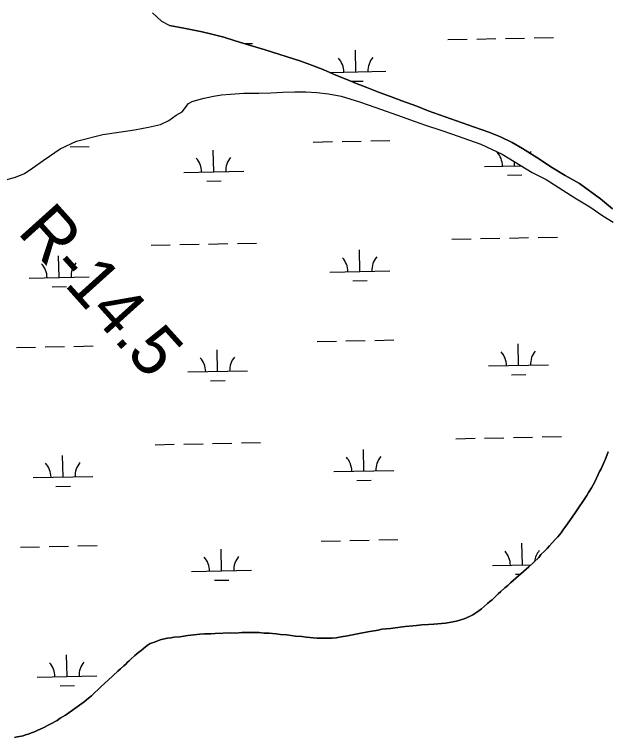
# Model space of a CAD drawing. Extents: x 3989314 to 4027622, y 243956 to 270014.
# Drawn here: x 4017404 to 4018394, y 263703 to 264908 of the extents above; entities that cross this region are included whole.
import ezdxf

# ---------------------------------------------------------------- set-up
doc = ezdxf.new("R2010")
doc.units = 0
for name, color, linetype in [('V-RIVR-EDGE', 7, 'Continuous'), ('V-RIVR-RANG-IDEN', 7, 'Continuous'), ('V-WETL-SWMP', 7, 'Continuous')]:
    doc.layers.add(name, color=color, linetype=linetype)

msp = doc.modelspace()

# ---------------------------------------------------------------- linework, layer by layer
at = {"layer": 'V-RIVR-EDGE'}
msp.add_line((4017684.1, 264746.1), (4017694.9, 264759.8), dxfattribs=at)
for points in [[(4017662.7, 264889.9), (4017650.1, 264896.3), (4017634.8, 264910.7)], [(4017662.7, 264889.9), (4017687.1, 264885.3), (4017717.7, 264879.2), (4017733.8, 264875.4), (4017753.5, 264870.2), (4017772.4, 264864.2), (4017798.3, 264856.5), (4017822.6, 264849.1), (4017882.2, 264830.5), (4017901.8, 264823.1), (4017920.3, 264815.8), (4017940.5, 264807.2), (4017958.8, 264799.9), (4017973, 264793.6), (4017992, 264786.5), (4018011.7, 264778.8), (4018031.9, 264771.4), (4018050.6, 264764.1), (4018075.4, 264755.3), (4018094.6, 264747.4), (4018141.7, 264730.6), (4018170, 264721), (4018195.7, 264711.8), (4018215.4, 264703.9), (4018234.8, 264694.7), (4018251.7, 264684.9), (4018275.7, 264669.9), (4018302, 264652.6), (4018322.9, 264639.9), (4018346.7, 264626.2), (4018381.8, 264601), (4018401.8, 264583.9)], [(4017694.9, 264759.8), (4017700.5, 264762.9), (4017710.5, 264766.1), (4017720.9, 264768.7), (4017736.6, 264772), (4017749.8, 264774.1), (4017764.7, 264775.5), (4017787, 264777.2), (4017811.8, 264777.2), (4017832.2, 264777.5), (4017852.1, 264778.5), (4017872.1, 264779.4), (4017890.2, 264778.9), (4017909, 264778.1), (4017928.1, 264776.1), (4017949.5, 264771.8), (4017979.8, 264762.3), (4018007.2, 264753.2), (4018051.2, 264737.3), (4018071.4, 264730.2), (4018089.8, 264723.4), (4018115.5, 264715.4), (4018135.2, 264708.4), (4018161.8, 264699.4), (4018182.2, 264692.2), (4018218.2, 264675.5), (4018267.8, 264644.8), (4018291.6, 264633.2), (4018339.2, 264602.5), (4018364.4, 264587.6), (4018386, 264572.6), (4018402.9, 264561.9)], [(4017463, 264672.1), (4017480.3, 264684.2), (4017507.9, 264697.2), (4017551.9, 264708.2), (4017578.4, 264711.7), (4017604.5, 264715.9), (4017628, 264720.4), (4017648.2, 264724.9), (4017661.6, 264731.3), (4017674.3, 264740), (4017684.1, 264746.1)], [(4017389.7, 264632.6), (4017405.8, 264637), (4017421, 264643.2), (4017435.2, 264652.5), (4017452.3, 264664.7), (4017463, 264672.1)], [(4017858.5, 263873.8), (4017873.3, 263871.9), (4017884, 263871.2), (4017891.2, 263870.3), (4017908.7, 263868.7), (4017920.9, 263868.4), (4017928.9, 263868.6), (4017934.3, 263868.5), (4017940.8, 263869.1), (4017949.2, 263870.8), (4017959.9, 263872.1), (4017973.7, 263875.2), (4017979.4, 263876.2), (4017994, 263879.3), (4018010.8, 263881.9), (4018017.3, 263883.3), (4018024.2, 263884.3), (4018031.5, 263884.8), (4018051.4, 263887.4), (4018056, 263887.7), (4018069, 263889.3), (4018075.1, 263889.5), (4018083.9, 263890.8), (4018095.3, 263891.3), (4018104.1, 263891.9), (4018123.6, 263893.7), (4018133.1, 263895), (4018141.2, 263896.7), (4018145.4, 263898.1), (4018148.9, 263898.8), (4018154.6, 263900.6), (4018158.5, 263902.4), (4018164.6, 263904.9), (4018168.9, 263907.1), (4018179, 263914.1), (4018183.2, 263917.4), (4018193.4, 263926.3), (4018197.6, 263929.7), (4018201.1, 263932.6), (4018211.3, 263942.3), (4018215.6, 263946), (4018222.2, 263952.3), (4018227.3, 263956.4), (4018231.9, 263960.8), (4018262.3, 263987.2), (4018279.1, 264003.2), (4018282.6, 264007.7), (4018288.5, 264013.6), (4018292.8, 264017.7), (4018297.1, 264022.2), (4018306.5, 264033), (4018310.8, 264037.5), (4018316.3, 264044.2), (4018319.4, 264048.7), (4018322.6, 264052.8), (4018326.9, 264059.2), (4018340, 264077.6), (4018359, 264106.1), (4018361.7, 264111.4), (4018366.9, 264118.9), (4018372.5, 264129), (4018378.1, 264141.5), (4018380.1, 264146.4), (4018382.9, 264150.9), (4018384.5, 264154.7), (4018386.9, 264159.6), (4018391, 264168.6), (4018395, 264179.2)], [(4017404.2, 263702.8), (4017408.8, 263703.9), (4017413, 263704.5), (4017418.7, 263705.9), (4017423, 263707.3), (4017427.2, 263708.4), (4017434.5, 263711.3), (4017438.7, 263712.7), (4017443.4, 263715.2), (4017451.1, 263718.5), (4017475.4, 263731.2), (4017480.4, 263734.9), (4017489.3, 263740.1), (4017495.1, 263744.1), (4017501.3, 263748.2), (4017520.4, 263762.2), (4017527.8, 263768.5), (4017532.8, 263772.6), (4017548.8, 263787.8), (4017560.9, 263798.2), (4017576.9, 263813.4), (4017581.1, 263817.1), (4017586.6, 263822.4), (4017590.1, 263825.3), (4017592.9, 263828.3), (4017595.6, 263830.5), (4017597.9, 263833.1), (4017605.3, 263839.4), (4017608.1, 263842), (4017612.3, 263845.8), (4017615.1, 263847.6), (4017622.8, 263854.3), (4017625.9, 263856.5), (4017630.6, 263859.4), (4017634.1, 263860.9), (4017637.9, 263861.9), (4017647.5, 263865.5), (4017652.1, 263866.9), (4017659.4, 263868.3), (4017665.1, 263868.9), (4017670.9, 263869.9), (4017680.4, 263870.8), (4017693.8, 263872.8), (4017713.3, 263875), (4017721.3, 263875.5), (4017732, 263875.7), (4017739.3, 263876.2), (4017765.2, 263877.1), (4017772.8, 263877), (4017783.5, 263877.9), (4017791.5, 263878), (4017800.3, 263877.8), (4017812.5, 263877.9), (4017820.9, 263877), (4017829.2, 263876.8), (4017841, 263875.7), (4017848.3, 263874.8), (4017858.5, 263873.8)]]:
    msp.add_lwpolyline(points, dxfattribs=at)
at = {"layer": 'V-WETL-SWMP'}
for p, q in [((4018127.4, 264866.2), (4018159.4, 264866.9)), ((4018175.4, 264867.2), (4018207.4, 264867.8)), ((4018223.4, 264868.1), (4018255.4, 264868.8)), ((4018271.4, 264869.1), (4018303.4, 264869.7)), ((4017788.4, 264859.5), (4017801.6, 264859.7)), ((4017973.9, 264812.4), (4017973.2, 264848.4)), ((4017930.3, 264811.5), (4018023.9, 264813.4)), ((4017965.7, 264796.8), (4017986.2, 264797.2)), ((4017902.8, 264695.5), (4017934.8, 264696.2)), ((4017950.8, 264696.5), (4017982.8, 264697.1)), ((4017998.8, 264697.4), (4018030.8, 264698.1)), ((4017497, 264687.4), (4017529, 264688.1)), ((4017736.7, 264645.8), (4017736, 264681.8)), ((4018238.5, 264655.8), (4018238.3, 264663.1)), ((4017686.7, 264644.8), (4017786.7, 264646.8)), ((4018188.5, 264654.8), (4018249.8, 264656)), ((4018226.8, 264640.1), (4018250.8, 264640.6)), ((4017725, 264630.1), (4017749, 264630.6)), ((4018278, 264536.5), (4018310, 264537.1)), ((4017680.2, 264524.6), (4017712.2, 264525.2)), ((4017728.2, 264525.5), (4017760.2, 264526.2)), ((4017776.2, 264526.5), (4017808.2, 264527.1)), ((4018134.1, 264533.6), (4018166.1, 264534.2)), ((4018182, 264534.6), (4018214, 264535.2)), ((4018230, 264535.5), (4018262, 264536.2)), ((4017632.2, 264523.6), (4017664.2, 264524.2)), ((4017980.5, 264479.8), (4017979.8, 264515.8)), ((4017478.7, 264469.8), (4017478, 264505.8)), ((4017930.5, 264478.8), (4018030.5, 264480.8)), ((4017428.7, 264468.8), (4017528.7, 264470.8)), ((4017968.8, 264464.1), (4017992.8, 264464.6)), ((4017467, 264454.1), (4017491, 264454.6)), ((4017909.4, 264362.9), (4017941.4, 264363.6)), ((4017957.4, 264363.9), (4017989.4, 264364.5)), ((4018005.4, 264364.8), (4018037.4, 264365.5)), ((4018245.1, 264323.2), (4018244.4, 264359.2)), ((4017407.6, 264352.9), (4017439.6, 264353.6)), ((4017455.6, 264353.9), (4017487.6, 264354.5)), ((4017503.6, 264354.8), (4017535.6, 264355.5)), ((4017743.3, 264313.2), (4017742.6, 264349.2)), ((4018195.1, 264322.2), (4018295.1, 264324.2)), ((4017693.3, 264312.2), (4017793.3, 264314.2)), ((4018233.4, 264307.5), (4018257.4, 264308)), ((4017731.6, 264297.5), (4017755.6, 264298)), ((4018140.7, 264201), (4018172.7, 264201.6)), ((4018188.7, 264202), (4018220.7, 264202.6)), ((4018236.7, 264202.9), (4018268.7, 264203.5)), ((4018284.7, 264203.9), (4018316.7, 264204.5)), ((4017638.9, 264191), (4017670.9, 264191.6)), ((4017686.9, 264192), (4017718.9, 264192.6)), ((4017734.9, 264192.9), (4017766.9, 264193.5)), ((4017782.8, 264193.9), (4017814.8, 264194.5)), ((4017987.1, 264147.2), (4017986.4, 264183.2)), ((4017485.3, 264137.2), (4017484.6, 264173.2)), ((4017937.1, 264146.2), (4018037.1, 264148.2)), ((4017435.3, 264136.2), (4017535.3, 264138.2)), ((4017975.4, 264131.5), (4017999.4, 264132)), ((4017473.6, 264121.5), (4017497.6, 264122)), ((4017916, 264030.3), (4017948, 264030.9)), ((4017964, 264031.3), (4017996, 264031.9)), ((4018012, 264032.2), (4018044, 264032.9)), ((4017414.2, 264020.3), (4017446.2, 264020.9)), ((4017462.2, 264021.3), (4017494.2, 264021.9)), ((4017510.2, 264022.2), (4017542.2, 264022.9)), ((4018251.7, 263990.6), (4018251, 264026.6)), ((4017749.9, 263980.6), (4017749.2, 264016.6)), ((4018201.8, 263989.6), (4018266.2, 263990.8)), ((4017699.9, 263979.6), (4017799.9, 263981.6)), ((4018240.1, 263974.9), (4018248.3, 263975.1)), ((4017738.2, 263964.9), (4017762.2, 263965.4)), ((4017492, 263804.6), (4017491.2, 263840.6)), ((4017442, 263803.6), (4017541.9, 263805.6)), ((4017480.3, 263788.9), (4017504.3, 263789.4))]:
    msp.add_line(p, q, dxfattribs=at)
for points in [[(4017662.7, 264889.9), (4017650.1, 264896.3), (4017634.8, 264910.7)], [(4018215.4, 264703.9), (4018195.7, 264711.8), (4018170, 264721), (4018141.7, 264730.6), (4018094.6, 264747.4), (4018075.4, 264755.3), (4018050.6, 264764.1), (4018031.9, 264771.4), (4018011.7, 264778.8), (4017992, 264786.5), (4017973, 264793.6), (4017958.8, 264799.9), (4017940.5, 264807.2), (4017920.3, 264815.8), (4017901.8, 264823.1), (4017882.2, 264830.5), (4017822.6, 264849.1), (4017798.3, 264856.5), (4017772.4, 264864.2), (4017753.5, 264870.2), (4017733.8, 264875.4), (4017717.7, 264879.2), (4017687.1, 264885.3), (4017662.7, 264889.9)], [(4017389.7, 264632.6), (4017405.8, 264637), (4017421, 264643.2), (4017435.2, 264652.5), (4017452.3, 264664.7), (4017463, 264672.1), (4017480.3, 264684.2), (4017507.9, 264697.2), (4017551.9, 264708.2), (4017578.4, 264711.7), (4017604.5, 264715.9), (4017628, 264720.4), (4017648.2, 264724.9), (4017661.6, 264731.3), (4017674.3, 264740), (4017684.1, 264746.1), (4017694.9, 264759.8), (4017700.5, 264762.9), (4017710.5, 264766.1), (4017720.9, 264768.7), (4017736.6, 264772), (4017749.8, 264774.1), (4017764.7, 264775.5), (4017787, 264777.2), (4017811.8, 264777.2), (4017832.2, 264777.5), (4017852.1, 264778.5), (4017872.1, 264779.4), (4017890.2, 264778.9), (4017909, 264778.1), (4017928.1, 264776.1), (4017949.5, 264771.8), (4017979.8, 264762.3), (4018007.2, 264753.2), (4018051.2, 264737.3), (4018071.4, 264730.2), (4018089.8, 264723.4), (4018115.5, 264715.4), (4018135.2, 264708.4), (4018161.8, 264699.4), (4018182.2, 264692.2), (4018218.2, 264675.5), (4018267.8, 264644.8), (4018291.6, 264633.2), (4018339.2, 264602.5), (4018364.4, 264587.6), (4018386, 264572.6), (4018402.9, 264561.9)], [(4018401.8, 264583.9), (4018381.8, 264601), (4018346.7, 264626.2), (4018322.9, 264639.9), (4018302, 264652.6), (4018275.7, 264669.9), (4018251.7, 264684.9), (4018234.8, 264694.7), (4018215.4, 264703.9)], [(4018395, 264179.2), (4018391, 264168.6), (4018386.9, 264159.6), (4018384.5, 264154.7), (4018382.9, 264150.9)], [(4018382.9, 264150.9), (4018380.1, 264146.4), (4018378.1, 264141.5), (4018372.5, 264129), (4018366.9, 264118.9), (4018361.7, 264111.4), (4018359, 264106.1), (4018340, 264077.6), (4018326.9, 264059.2), (4018322.6, 264052.8), (4018319.4, 264048.7), (4018316.3, 264044.2), (4018310.8, 264037.5), (4018306.5, 264033), (4018297.1, 264022.2), (4018292.8, 264017.7), (4018288.5, 264013.6), (4018282.6, 264007.7), (4018279.1, 264003.2), (4018262.3, 263987.2), (4018231.9, 263960.8), (4018227.3, 263956.4), (4018222.2, 263952.3), (4018215.6, 263946), (4018211.3, 263942.3), (4018201.1, 263932.6), (4018197.6, 263929.7), (4018193.4, 263926.3), (4018183.2, 263917.4), (4018179, 263914.1), (4018168.9, 263907.1), (4018164.6, 263904.9), (4018158.5, 263902.4), (4018154.6, 263900.6), (4018148.9, 263898.8), (4018145.4, 263898.1), (4018141.2, 263896.7), (4018133.1, 263895), (4018123.6, 263893.7), (4018104.1, 263891.9), (4018095.3, 263891.3), (4018083.9, 263890.8), (4018075.1, 263889.5), (4018069, 263889.3), (4018056, 263887.7), (4018051.4, 263887.4), (4018031.5, 263884.8), (4018024.2, 263884.3), (4018017.3, 263883.3), (4018010.8, 263881.9), (4017994, 263879.3), (4017979.4, 263876.2), (4017973.7, 263875.2), (4017959.9, 263872.1), (4017949.2, 263870.8), (4017940.8, 263869.1), (4017934.3, 263868.5), (4017928.9, 263868.6), (4017920.9, 263868.4), (4017908.7, 263868.7), (4017891.2, 263870.3), (4017884, 263871.2), (4017873.3, 263871.9), (4017858.5, 263873.8), (4017848.3, 263874.8), (4017841, 263875.7), (4017829.2, 263876.8), (4017820.9, 263877), (4017812.5, 263877.9), (4017800.3, 263877.8), (4017791.5, 263878), (4017783.5, 263877.9), (4017772.8, 263877), (4017765.2, 263877.1), (4017739.3, 263876.2), (4017732, 263875.7), (4017721.3, 263875.5), (4017713.3, 263875), (4017693.8, 263872.8), (4017680.4, 263870.8), (4017670.9, 263869.9), (4017665.1, 263868.9), (4017659.4, 263868.3), (4017652.1, 263866.9), (4017647.5, 263865.5), (4017637.9, 263861.9), (4017634, 263860.9), (4017630.6, 263859.4), (4017625.9, 263856.5), (4017622.8, 263854.3), (4017615.1, 263847.6), (4017612.3, 263845.8), (4017608.1, 263842), (4017605.3, 263839.4), (4017597.9, 263833.1), (4017595.6, 263830.5), (4017592.9, 263828.3), (4017590.1, 263825.3), (4017586.6, 263822.4), (4017581.1, 263817.1), (4017576.9, 263813.4)], [(4017576.9, 263813.4), (4017560.9, 263798.2), (4017548.8, 263787.8), (4017532.8, 263772.6), (4017527.8, 263768.5), (4017520.4, 263762.2), (4017501.3, 263748.2), (4017495.1, 263744.1), (4017489.3, 263740.1), (4017480.4, 263734.9), (4017475.4, 263731.2), (4017451.1, 263718.5), (4017443.4, 263715.2), (4017438.7, 263712.7), (4017434.5, 263711.3), (4017427.2, 263708.4), (4017423, 263707.3), (4017418.7, 263705.9), (4017413, 263704.5), (4017408.8, 263703.9), (4017404.2, 263702.8)]]:
    msp.add_lwpolyline(points, dxfattribs=at)
for centre, start, end in [((4017918.6, 264811.8), 0.3699, 41.9135), ((4018029.1, 264814), 140.3699, 181.9135), ((4017791.9, 264647.4), 140.3699, 181.9135), ((4018183.2, 264655.2), 0.3699, 41.9135), ((4018293.7, 264657.4), 140.3699, 146.2291), ((4017681.4, 264645.2), 0.3699, 41.9135), ((4017925.3, 264479.2), 0.3699, 41.9135), ((4018035.7, 264481.4), 140.3699, 181.9135), ((4017423.5, 264469.2), 0.3699, 41.9135), ((4017533.9, 264471.4), 140.3699, 181.9135), ((4018189.9, 264322.5), 0.3699, 41.9135), ((4018300.3, 264324.7), 140.3699, 181.9135), ((4017688.1, 264312.5), 0.3699, 41.9135), ((4017798.5, 264314.7), 140.3699, 181.9135), ((4017931.9, 264146.6), 0.3699, 41.9135), ((4018042.4, 264148.8), 140.3699, 181.9135), ((4017430.1, 264136.6), 0.3699, 41.9135), ((4017540.5, 264138.8), 140.3699, 181.9135), ((4018196.5, 263989.9), 0.3699, 41.9135), ((4018307, 263992.1), 140.3699, 173.0455), ((4017694.7, 263979.9), 0.3699, 41.9135), ((4017805.2, 263982.1), 140.3699, 181.9135), ((4017436.7, 263803.9), 0.3699, 41.9135), ((4017547.2, 263806.1), 140.3699, 181.9135)]:
    msp.add_arc(centre, 35.2, start, end, dxfattribs=at)

# ---------------------------------------------------------------- texts
at = {"layer": 'V-RIVR-RANG-IDEN'}
msp.add_text('R-14.5', height=83, rotation=311.962, dxfattribs=at).set_placement((4017407.6, 264544.7))

doc.saveas('drawing.dxf')
